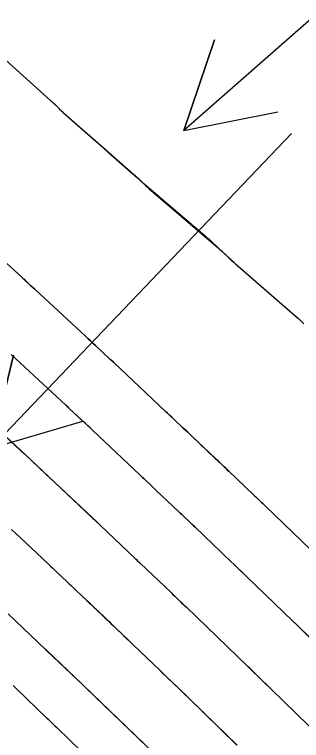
# Model space of a CAD drawing. Extents: x 954385 to 988206, y 1868364 to 1924553.
# Drawn here: x 955839.78 to 955857.75, y 1922880.91 to 1922926.39 of the extents above; entities that cross this region are included whole.
import ezdxf

# ---------------------------------------------------------------- set-up
doc = ezdxf.new("R2010")
doc.units = 0
for name, color, linetype in [('16', 7, 'Continuous'), ('26', 7, 'Continuous'), ('6', 7, 'Continuous'), ('7', 7, 'Continuous')]:
    doc.layers.add(name, color=color, linetype=linetype)

msp = doc.modelspace()

# ---------------------------------------------------------------- linework, layer by layer
at = {"layer": '16'}
for points in [[(955838.133, 1922924.517), (955842.062, 1922920.991), (955842.111, 1922920.946), (955842.161, 1922920.9), (955842.21, 1922920.853), (955842.258, 1922920.806), (955842.488, 1922920.582), (955842.518, 1922920.552), (955842.548, 1922920.523), (955842.577, 1922920.495), (955842.607, 1922920.466), (955842.728, 1922920.35), (955842.758, 1922920.322), (955842.788, 1922920.293), (955842.819, 1922920.265), (955842.85, 1922920.238), (955845.326, 1922918.057), (955845.353, 1922918.033), (955845.379, 1922918.009), (955845.406, 1922917.985), (955845.432, 1922917.96), (955845.535, 1922917.861), (955845.562, 1922917.836), (955845.588, 1922917.812), (955845.615, 1922917.788), (955845.641, 1922917.764), (955847.051, 1922916.53), (955847.295, 1922916.317), (955847.54, 1922916.105), (955847.785, 1922915.893), (955848.031, 1922915.682), (955851.725, 1922912.517), (955851.813, 1922912.441), (955851.9, 1922912.364), (955851.986, 1922912.286), (955852.071, 1922912.207), (955852.539, 1922911.77), (955852.56, 1922911.751), (955852.581, 1922911.732), (955852.602, 1922911.713), (955852.623, 1922911.694), (955852.744, 1922911.59), (955852.754, 1922911.581), (955852.785, 1922911.552), (955853.278, 1922911.085), (955853.362, 1922911.007), (955853.447, 1922910.929), (955853.532, 1922910.852), (955853.618, 1922910.776), (955857.477, 1922907.412), (955857.531, 1922907.364), (955857.585, 1922907.315), (955857.639, 1922907.265), (955857.692, 1922907.215), (955857.903, 1922907.014)], [(955858.882, 1922892.322), (955855.521, 1922895.56), (955855.458, 1922895.621), (955855.394, 1922895.682), (955855.33, 1922895.743), (955855.266, 1922895.804), (955854.946, 1922896.11), (955854.754, 1922896.293), (955853.193, 1922897.784), (955853.124, 1922897.85), (955853.054, 1922897.916), (955852.985, 1922897.983), (955852.915, 1922898.049), (955852.566, 1922898.38), (955852.427, 1922898.512), (955852.357, 1922898.578), (955850.883, 1922899.977), (955850.745, 1922900.108), (955850.607, 1922900.239), (955850.468, 1922900.37), (955850.329, 1922900.501), (955849.773, 1922901.024), (955849.634, 1922901.154), (955849.496, 1922901.285), (955849.357, 1922901.416), (955849.218, 1922901.546), (955845.995, 1922904.579), (955845.971, 1922904.601), (955845.829, 1922904.735), (955845.793, 1922904.768), (955845.758, 1922904.801), (955844.85, 1922905.645), (955844.693, 1922905.791), (955844.535, 1922905.937), (955844.378, 1922906.083), (955844.221, 1922906.229), (955841.097, 1922909.133), (955841.025, 1922909.2), (955840.953, 1922909.267), (955840.881, 1922909.334), (955840.81, 1922909.4), (955840.45, 1922909.734), (955840.234, 1922909.934), (955839.057, 1922911.028)], [(955858.453, 1922887.169), (955857.327, 1922888.268), (955857.298, 1922888.296), (955857.223, 1922888.369), (955857.219, 1922888.372), (955854.314, 1922891.17), (955854.139, 1922891.338), (955853.965, 1922891.506), (955853.79, 1922891.674), (955853.616, 1922891.842), (955852.917, 1922892.515), (955852.743, 1922892.683), (955852.568, 1922892.851), (955852.393, 1922893.018), (955852.218, 1922893.186), (955851.071, 1922894.281), (955850.904, 1922894.44), (955850.737, 1922894.599), (955850.404, 1922894.918), (955850.32, 1922894.997), (955850.237, 1922895.077), (955850.153, 1922895.156), (955850.07, 1922895.236), (955848.635, 1922896.597), (955848.468, 1922896.756), (955848.3, 1922896.915), (955847.965, 1922897.233), (955847.882, 1922897.312), (955847.798, 1922897.392), (955847.714, 1922897.471), (955847.63, 1922897.55), (955844.656, 1922900.348), (955844.509, 1922900.486), (955844.363, 1922900.623), (955844.216, 1922900.761), (955844.07, 1922900.899), (955843.226, 1922901.693), (955843.19, 1922901.726), (955843.155, 1922901.76), (955843.007, 1922901.898), (955842.989, 1922901.914), (955839.566, 1922905.096)], [(955835.54, 1922903.378), (955840.162, 1922899.083), (955840.209, 1922899.039), (955840.256, 1922898.995), (955840.398, 1922898.862), (955840.429, 1922898.834), (955844.959, 1922894.572), (955844.989, 1922894.544), (955845.019, 1922894.516), (955845.138, 1922894.403), (955847.367, 1922892.287), (955847.419, 1922892.238), (955847.471, 1922892.188), (955847.679, 1922891.99), (955849.582, 1922890.173), (955849.662, 1922890.097), (955849.742, 1922890.02), (955849.823, 1922889.943), (955849.903, 1922889.866), (955850.383, 1922889.404), (955850.543, 1922889.249), (955854.38, 1922885.555), (955854.406, 1922885.529), (955854.47, 1922885.468), (955854.487, 1922885.451), (955855.425, 1922884.537), (955855.834, 1922884.138), (955859.005, 1922881.048)], [(955839.589, 1922894.133), (955839.872, 1922893.867), (955840.156, 1922893.6), (955840.439, 1922893.334), (955841.887, 1922891.972), (955842.033, 1922891.834), (955842.18, 1922891.696), (955842.326, 1922891.557), (955842.473, 1922891.419), (955843.058, 1922890.864), (955843.204, 1922890.725), (955843.35, 1922890.586), (955843.496, 1922890.448), (955843.642, 1922890.309), (955844.326, 1922889.66), (955844.464, 1922889.529), (955844.602, 1922889.398), (955844.739, 1922889.267), (955844.877, 1922889.136), (955845.426, 1922888.612), (955845.563, 1922888.481), (955845.701, 1922888.35), (955845.838, 1922888.219), (955845.975, 1922888.088), (955846.613, 1922887.479), (955846.765, 1922887.334), (955846.917, 1922887.189), (955847.068, 1922887.043), (955847.22, 1922886.897), (955848.521, 1922885.645), (955848.788, 1922885.388), (955849.055, 1922885.13), (955849.323, 1922884.873), (955849.59, 1922884.616), (955851.53, 1922882.747), (955851.554, 1922882.725), (955851.627, 1922882.653), (955851.637, 1922882.644), (955853.714, 1922880.62)], [(955839.384, 1922888.837), (955841.731, 1922886.61), (955841.79, 1922886.553), (955841.796, 1922886.548), (955844.019, 1922884.427), (955844.083, 1922884.365), (955844.107, 1922884.342), (955848.444, 1922880.167)], [(955839.694, 1922884.353), (955839.819, 1922884.233), (955839.894, 1922884.16), (955841.834, 1922882.29), (955841.883, 1922882.242), (955841.932, 1922882.195), (955841.981, 1922882.147), (955842.031, 1922882.099), (955842.227, 1922881.908), (955842.326, 1922881.812), (955842.424, 1922881.717), (955846.503, 1922877.749)]]:
    msp.add_lwpolyline(points, dxfattribs=at)
at = {"layer": '26'}
for points in [[(955907.131, 1922968.928), (955850.387, 1922919.125), (955852.313, 1922924.808), (955850.387, 1922919.125), (955856.271, 1922920.298)], [(955857.131, 1922918.928), (955838.307, 1922899.217), (955839.726, 1922905.047), (955838.307, 1922899.217), (955844.065, 1922900.903)]]:
    msp.add_lwpolyline(points, dxfattribs=at)
at = {"layer": '6'}
msp.add_lwpolyline([(955839.589, 1922894.134), (955839.872, 1922893.867), (955840.156, 1922893.601), (955840.439, 1922893.334), (955841.887, 1922891.973), (955842.034, 1922891.835), (955842.18, 1922891.696), (955842.327, 1922891.558), (955842.473, 1922891.419), (955843.058, 1922890.864), (955843.204, 1922890.725), (955843.35, 1922890.586), (955843.496, 1922890.448), (955843.642, 1922890.309), (955844.296, 1922889.687), (955844.449, 1922889.543), (955844.601, 1922889.398), (955844.753, 1922889.252), (955844.906, 1922889.107), (955845.544, 1922888.498), (955845.681, 1922888.367), (955845.818, 1922888.236), (955845.956, 1922888.105), (955846.093, 1922887.974), (955846.642, 1922887.45), (955846.779, 1922887.319), (955846.916, 1922887.188), (955847.053, 1922887.057), (955847.19, 1922886.925), (955848.876, 1922885.303), (955849.41, 1922884.79), (955849.943, 1922884.277), (955851.533, 1922882.747), (955851.548, 1922882.733), (955851.581, 1922882.699), (955851.621, 1922882.659), (955851.638, 1922882.641), (955853.712, 1922880.62)], dxfattribs=at)
at = {"layer": '7'}
for points in [[(955839.037, 1922923.707), (955842.061, 1922920.984), (955842.11, 1922920.939), (955842.159, 1922920.893), (955842.208, 1922920.847), (955842.256, 1922920.8), (955842.484, 1922920.576), (955842.513, 1922920.547), (955842.543, 1922920.518), (955842.573, 1922920.49), (955842.603, 1922920.461), (955842.722, 1922920.347), (955842.753, 1922920.318), (955842.783, 1922920.29), (955842.814, 1922920.262), (955842.845, 1922920.235), (955844.9, 1922918.434), (955845.141, 1922918.223), (955845.382, 1922918.012), (955845.623, 1922917.801), (955845.864, 1922917.589), (955847.25, 1922916.374), (955847.28, 1922916.347), (955847.309, 1922916.321), (955847.338, 1922916.294), (955847.366, 1922916.267), (955847.48, 1922916.157), (955847.509, 1922916.13), (955847.537, 1922916.103), (955847.566, 1922916.076), (955847.595, 1922916.049), (955847.943, 1922915.725), (955848.011, 1922915.662), (955848.079, 1922915.6), (955848.148, 1922915.539), (955848.218, 1922915.478), (955852.533, 1922911.764), (955852.598, 1922911.709), (955852.74, 1922911.586), (955852.751, 1922911.576), (955852.777, 1922911.551), (955852.781, 1922911.548), (955853.274, 1922911.083), (955853.357, 1922911.005), (955853.442, 1922910.927), (955853.527, 1922910.851), (955853.613, 1922910.775), (955857.479, 1922907.415), (955857.534, 1922907.367), (955857.588, 1922907.318), (955857.642, 1922907.268), (955857.695, 1922907.218), (955857.906, 1922907.016)], [(955839.056, 1922911.027), (955840.233, 1922909.933), (955840.305, 1922909.867), (955840.377, 1922909.8), (955840.449, 1922909.733), (955840.521, 1922909.666), (955840.809, 1922909.399), (955840.881, 1922909.333), (955840.953, 1922909.266), (955841.025, 1922909.199), (955841.096, 1922909.132), (955844.223, 1922906.229), (955844.38, 1922906.083), (955844.537, 1922905.937), (955844.694, 1922905.791), (955844.851, 1922905.645), (955845.759, 1922904.801), (955845.776, 1922904.785), (955845.794, 1922904.768), (955845.812, 1922904.752), (955845.829, 1922904.735), (955845.929, 1922904.641), (955845.947, 1922904.624), (955845.983, 1922904.591), (955845.995, 1922904.579), (955849.219, 1922901.546), (955849.774, 1922901.024), (955850.33, 1922900.501), (955850.468, 1922900.37), (955850.607, 1922900.239), (955850.745, 1922900.108), (955850.884, 1922899.977), (955852.356, 1922898.578), (955852.425, 1922898.511), (955852.495, 1922898.445), (955852.565, 1922898.379), (955852.635, 1922898.313), (955852.914, 1922898.048), (955852.984, 1922897.982), (955853.053, 1922897.915), (955853.123, 1922897.849), (955853.193, 1922897.783), (955854.755, 1922896.293), (955854.819, 1922896.232), (955854.883, 1922896.171), (955854.947, 1922896.11), (955855.01, 1922896.048), (955855.266, 1922895.804), (955855.33, 1922895.743), (955855.394, 1922895.682), (955855.458, 1922895.62), (955855.521, 1922895.559), (955858.883, 1922892.322)], [(955839.567, 1922905.096), (955842.99, 1922901.914), (955843.013, 1922901.892), (955843.048, 1922901.859), (955843.06, 1922901.848), (955843.155, 1922901.76), (955843.191, 1922901.727), (955843.226, 1922901.693), (955844.217, 1922900.761), (955844.657, 1922900.348), (955847.63, 1922897.55), (955847.714, 1922897.471), (955847.798, 1922897.391), (955847.882, 1922897.312), (955847.965, 1922897.233), (955848.3, 1922896.915), (955848.384, 1922896.835), (955848.467, 1922896.756), (955848.551, 1922896.676), (955848.635, 1922896.597), (955850.069, 1922895.236), (955850.153, 1922895.156), (955850.237, 1922895.077), (955850.32, 1922894.997), (955850.404, 1922894.918), (955850.738, 1922894.599), (955850.821, 1922894.52), (955850.904, 1922894.44), (955850.988, 1922894.36), (955851.071, 1922894.281), (955852.217, 1922893.185), (955852.392, 1922893.017), (955852.567, 1922892.85), (955852.742, 1922892.682), (955852.916, 1922892.514), (955853.614, 1922891.842), (955853.789, 1922891.674), (955853.963, 1922891.506), (955854.138, 1922891.338), (955854.312, 1922891.17), (955857.219, 1922888.372), (955857.233, 1922888.358), (955857.253, 1922888.338), (955857.26, 1922888.331), (955857.312, 1922888.281), (955857.326, 1922888.267), (955858.452, 1922887.169)], [(955835.415, 1922903.492), (955840.178, 1922899.07), (955840.21, 1922899.04), (955840.218, 1922899.033), (955840.399, 1922898.862), (955840.429, 1922898.834), (955841.74, 1922897.6), (955842.305, 1922897.069), (955844.96, 1922894.573), (955844.99, 1922894.545), (955845.02, 1922894.516), (955845.11, 1922894.431), (955845.139, 1922894.403), (955847.367, 1922892.286), (955847.393, 1922892.261), (955847.419, 1922892.237), (955847.445, 1922892.212), (955847.47, 1922892.188), (955847.599, 1922892.064), (955847.677, 1922891.991), (955849.582, 1922890.173), (955849.662, 1922890.096), (955849.742, 1922890.019), (955849.822, 1922889.942), (955849.902, 1922889.866), (955850.222, 1922889.558), (955850.382, 1922889.404), (955850.542, 1922889.25), (955854.38, 1922885.556), (955854.402, 1922885.535), (955854.406, 1922885.53), (955854.452, 1922885.484), (955854.469, 1922885.467), (955854.486, 1922885.451), (955855.285, 1922884.671), (955855.558, 1922884.406), (955855.83, 1922884.141), (955859.005, 1922881.046)], [(955848.68, 1922879.942), (955844.24, 1922884.214), (955844.124, 1922884.326), (955844.091, 1922884.358), (955844.058, 1922884.389), (955841.835, 1922886.51), (955841.778, 1922886.564), (955841.725, 1922886.614), (955839.384, 1922888.837)], [(955846.503, 1922877.75), (955842.424, 1922881.716), (955842.227, 1922881.908), (955842.031, 1922882.099), (955841.982, 1922882.147), (955841.932, 1922882.194), (955841.883, 1922882.242), (955841.834, 1922882.29), (955839.894, 1922884.16), (955839.819, 1922884.233), (955839.693, 1922884.353)]]:
    msp.add_lwpolyline(points, dxfattribs=at)

doc.saveas('drawing.dxf')
